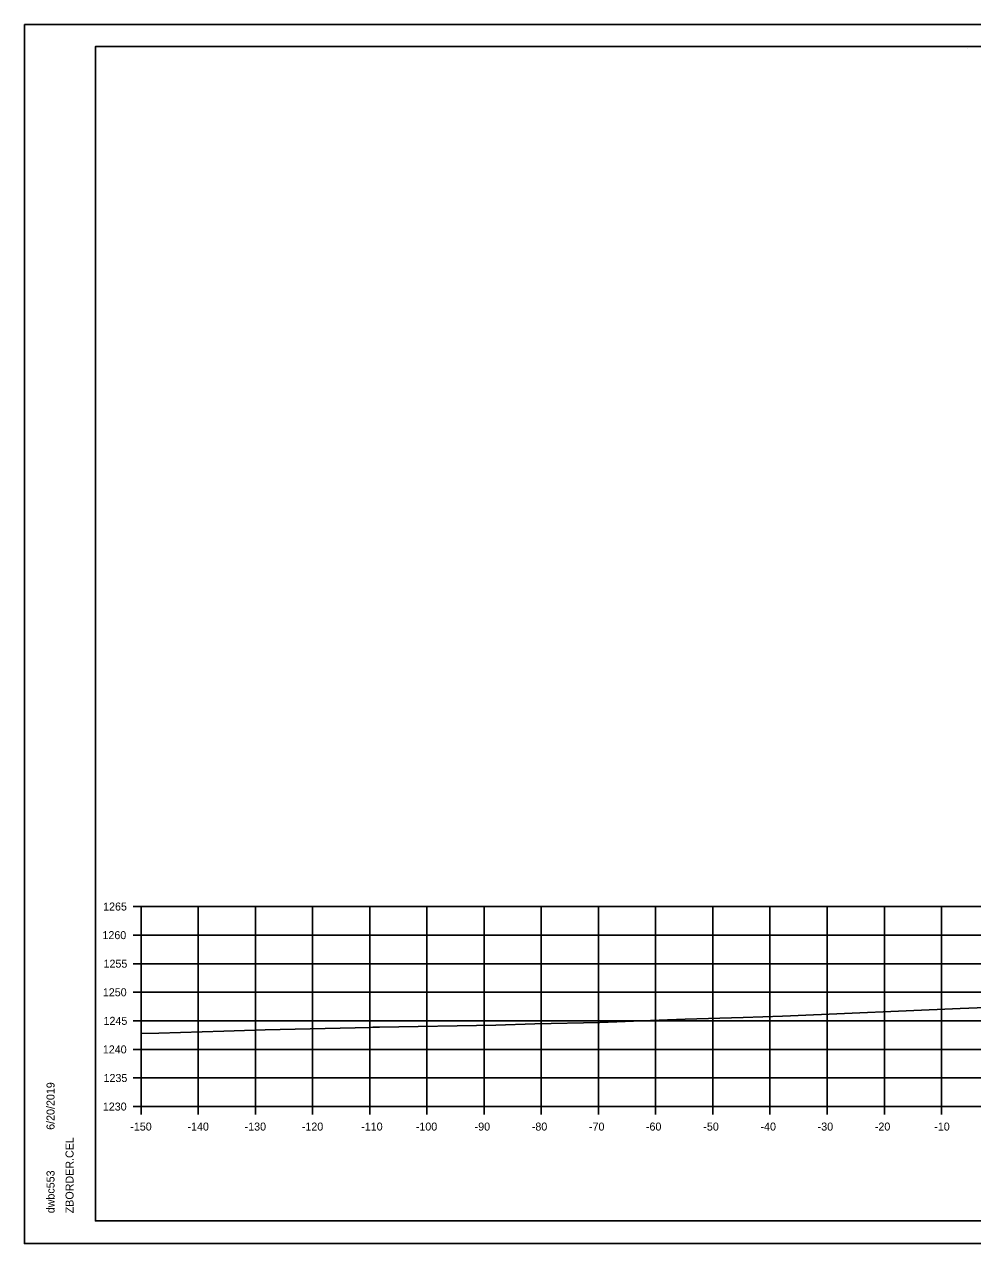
# Model space of a CAD drawing. Extents: x -70 to 701944, y -4 to 666871.
# Drawn here: x 681235.7 to 681401.5, y 652065.2 to 652278.6 of the extents above; entities that cross this region are included whole.
import ezdxf

# ---------------------------------------------------------------- set-up
doc = ezdxf.new("R2010")
doc.units = 0
for name, color, linetype in [('R_Axis', 7, 'Continuous'), ('R_Axis Annot', 7, 'Continuous'), ('R_Border', 7, 'Continuous'), ('R_Exist Surface', 7, 'Continuous'), ('R_Grid', 7, 'Continuous'), ('R_No Plot', 7, 'Continuous')]:
    doc.layers.add(name, color=color, linetype=linetype)

msp = doc.modelspace()

# ---------------------------------------------------------------- linework, layer by layer
at = {"layer": 'R_Axis'}
for p, q in [((681254.69, 652124.2), (681256.09, 652124.2)), ((681256.09, 652089.2), (681256.09, 652124.2)), ((681254.69, 652119.2), (681256.09, 652119.2)), ((681254.69, 652114.2), (681256.09, 652114.2)), ((681254.69, 652109.2), (681256.09, 652109.2)), ((681254.69, 652104.2), (681256.09, 652104.2)), ((681254.69, 652099.2), (681256.09, 652099.2)), ((681254.69, 652094.2), (681256.09, 652094.2)), ((681254.69, 652089.2), (681256.09, 652089.2)), ((681256.09, 652089.2), (681556.09, 652089.2)), ((681256.09, 652087.8), (681256.09, 652089.2)), ((681266.09, 652087.8), (681266.09, 652089.2)), ((681276.09, 652087.8), (681276.09, 652089.2)), ((681286.09, 652087.8), (681286.09, 652089.2)), ((681296.09, 652087.8), (681296.09, 652089.2)), ((681306.09, 652087.8), (681306.09, 652089.2)), ((681316.09, 652087.8), (681316.09, 652089.2)), ((681326.09, 652087.8), (681326.09, 652089.2)), ((681336.09, 652087.8), (681336.09, 652089.2)), ((681346.09, 652087.8), (681346.09, 652089.2)), ((681356.09, 652087.8), (681356.09, 652089.2)), ((681366.09, 652087.8), (681366.09, 652089.2)), ((681376.09, 652087.8), (681376.09, 652089.2)), ((681386.09, 652087.8), (681386.09, 652089.2)), ((681396.09, 652087.8), (681396.09, 652089.2))]:
    msp.add_line(p, q, dxfattribs=at)
at = {"layer": 'R_Border'}
for p, q in [((681248.09, 652274.66), (681564.27, 652274.66)), ((681248.09, 652069.2), (681248.09, 652274.66)), ((681400.61, 652274.4), (681400.61, 652274.4)), ((681400.61, 652274.4), (681400.61, 652274.4)), ((681248.09, 652069.2), (681248.09, 652069.2)), ((681564.27, 652069.2), (681248.09, 652069.2))]:
    msp.add_line(p, q, dxfattribs=at)
at = {"layer": 'R_Exist Surface'}
msp.add_lwpolyline([(681256.09, 652101.97), (681259.19, 652102.06), (681270.54, 652102.37), (681277.78, 652102.64), (681296.14, 652103.06), (681296.62, 652103.08), (681297.78, 652103.11), (681318.15, 652103.47), (681324.97, 652103.69), (681336.33, 652103.93), (681348.17, 652104.36), (681351.28, 652104.51), (681361.38, 652104.79), (681368.3, 652105), (681369.66, 652105.07), (681399.33, 652106.35), (681409.79, 652106.79)], dxfattribs=at)
at = {"layer": 'R_Grid'}
for p, q in [((681256.09, 652124.2), (681556.09, 652124.2)), ((681256.09, 652089.2), (681256.09, 652124.2)), ((681266.09, 652089.2), (681266.09, 652124.2)), ((681276.09, 652089.2), (681276.09, 652124.2)), ((681286.09, 652089.2), (681286.09, 652124.2)), ((681296.09, 652089.2), (681296.09, 652124.2)), ((681306.09, 652089.2), (681306.09, 652124.2)), ((681316.09, 652089.2), (681316.09, 652124.2)), ((681326.09, 652089.2), (681326.09, 652124.2)), ((681336.09, 652089.2), (681336.09, 652124.2)), ((681346.09, 652089.2), (681346.09, 652124.2)), ((681356.09, 652089.2), (681356.09, 652124.2)), ((681366.09, 652089.2), (681366.09, 652124.2)), ((681376.09, 652089.2), (681376.09, 652124.2)), ((681386.09, 652089.2), (681386.09, 652124.2)), ((681396.09, 652089.2), (681396.09, 652124.2)), ((681256.09, 652119.2), (681556.09, 652119.2)), ((681256.09, 652114.2), (681556.09, 652114.2)), ((681256.09, 652109.2), (681556.09, 652109.2)), ((681256.09, 652104.2), (681556.09, 652104.2)), ((681256.09, 652099.2), (681556.09, 652099.2)), ((681256.09, 652094.2), (681556.09, 652094.2)), ((681256.09, 652089.2), (681556.09, 652089.2))]:
    msp.add_line(p, q, dxfattribs=at)
at = {"layer": 'R_No Plot'}
for p, q in [((681235.69, 652278.56), (681569.02, 652278.56)), ((681235.69, 652065.22), (681569.02, 652065.22))]:
    msp.add_line(p, q, dxfattribs=at)
for points in [[(681235.68, 652278.56), (681569.02, 652278.56), (681569.02, 652065.22), (681235.68, 652065.22)], [(681482.01, 652274.66), (681482.01, 652264.78), (681517.74, 652264.78), (681517.74, 652261.86), (681540.94, 652261.86), (681540.94, 652237.53), (681564.27, 652237.53), (681564.27, 652069.2), (681248.09, 652069.2), (681248.09, 652274.66)]]:
    msp.add_lwpolyline(points, close=True, dxfattribs=at)

# ---------------------------------------------------------------- texts
at = {"layer": 'R_Axis Annot'}
for s, p in [('1265', (681249.45, 652123.5)), ('1260', (681249.33, 652118.5)), ('1255', (681249.52, 652113.5)), ('1250', (681249.4, 652108.5)), ('1245', (681249.52, 652103.5)), ('1240', (681249.4, 652098.5)), ('1235', (681249.52, 652093.5)), ('1230', (681249.4, 652088.5)), ('-150', (681254.2, 652085)), ('-140', (681264.2, 652085)), ('-130', (681274.2, 652085)), ('-120', (681284.2, 652085)), ('-110', (681294.59, 652085)), ('-100', (681304.14, 652085)), ('-90', (681314.43, 652085)), ('-80', (681324.43, 652085)), ('-70', (681334.43, 652085)), ('-60', (681344.39, 652085)), ('-50', (681354.43, 652085)), ('-40', (681364.43, 652085)), ('-30', (681374.43, 652085)), ('-20', (681384.43, 652085)), ('-10', (681394.82, 652085))]:
    msp.add_text(s, height=1.4, dxfattribs=at).set_placement(p)
at = {"layer": 'R_Border'}
for s, p in [('6/20/2019', (681240.95, 652085.13)), ('ZBORDER.CEL', (681244.28, 652070.53)), ('dwbc553', (681240.95, 652070.53))]:
    msp.add_text(s, height=1.4, rotation=90, dxfattribs=at).set_placement(p)

doc.saveas('drawing.dxf')
